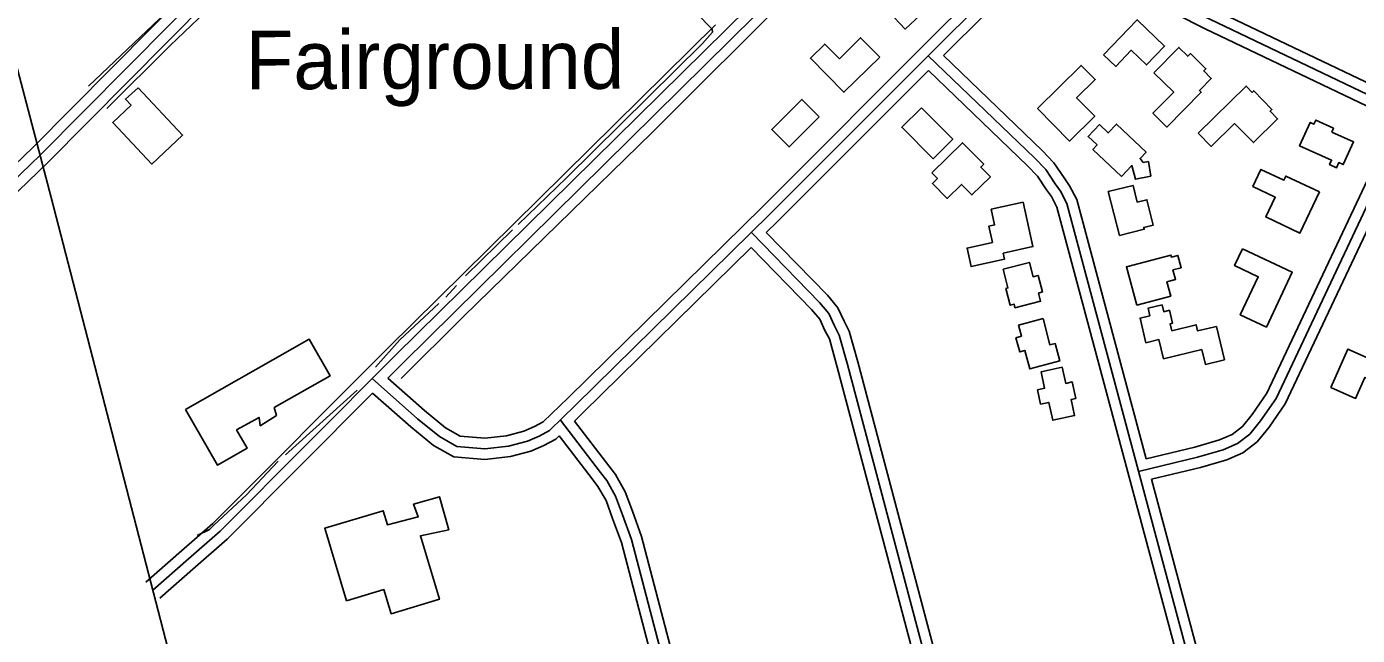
# Model space of a CAD drawing. Extents: x 3297772 to 3335630, y 634068 to 659439.
# Drawn here: x 3315700 to 3317586, y 644167 to 645030 of the extents above; entities that cross this region are included whole.
import ezdxf

# ---------------------------------------------------------------- set-up
doc = ezdxf.new("R2010")
doc.units = 0
for name, color, linetype in [('V-BLDG-IDEN', 7, 'Continuous'), ('V-BLDG-OTLN', 7, 'Continuous'), ('V-ROAD-CNTR', 7, 'Continuous'), ('V-TOPO-SHOR', 7, 'Continuous')]:
    doc.layers.add(name, color=color, linetype=linetype)

msp = doc.modelspace()

# ---------------------------------------------------------------- linework, layer by layer
at = {"layer": 'V-BLDG-OTLN'}
for points in [[(3316989, 645068), (3316945, 645026.5), (3316921.7, 645051.2), (3316936.5, 645065.1), (3316927.4, 645074.7), (3316944.8, 645091.2), (3316952.8, 645082.7), (3316964.6, 645093.9)], [(3317226.1, 644990.2), (3317273.9, 645039.7), (3317312.5, 645002.4), (3317286.7, 644975.7), (3317265.3, 644996.4), (3317243.3, 644973.6)], [(3316908.9, 644986.8), (3316858.3, 644936.9), (3316810.8, 644985.1), (3316831.2, 645005.3), (3316851.8, 644984.4), (3316881.9, 645014.2)], [(3317297.3, 644964.7), (3317332.7, 645000.6), (3317345.4, 644988.1), (3317349.2, 644991.9), (3317371.2, 644970.3), (3317368.1, 644967.1), (3317378.7, 644956.6), (3317361.9, 644939.6), (3317364.5, 644937), (3317315.8, 644887.6), (3317296.1, 644907.1), (3317325.5, 644936.9)], [(3317132.4, 644913.7), (3317194.3, 644975.1), (3317214.2, 644955.1), (3317187.9, 644929), (3317213.7, 644903), (3317178, 644867.7)], [(3315858.3, 644943.1), (3315921.4, 644876.2), (3315877.9, 644835.2), (3315822.3, 644894.2), (3315848.3, 644918.7), (3315840.3, 644927.2)], [(3317360.2, 644878.9), (3317428, 644945.6), (3317436.5, 644936.8), (3317438.8, 644939), (3317464.7, 644912.6), (3317462.1, 644910), (3317472.7, 644899.2), (3317438.4, 644865.5), (3317411.8, 644892.6), (3317378.7, 644860.1)], [(3316823.3, 644902), (3316780.6, 644859.5), (3316756, 644884.1), (3316798.7, 644926.7)], [(3316968.2, 644915.1), (3317012.4, 644870.4), (3316984.5, 644842.7), (3316940.2, 644887.4)], [(3317251.3, 644817.3), (3317210.9, 644855.8), (3317217, 644862.2), (3317204.2, 644874.4), (3317220.1, 644891.1), (3317232.5, 644879.4), (3317244.4, 644891.9), (3317286.3, 644852), (3317277.9, 644843.1), (3317282.3, 644837.4), (3317289.6, 644838.7), (3317292.9, 644818), (3317271.2, 644813.5), (3317266.2, 644833)], [(3317549.3, 644880.6), (3317580.2, 644866.6), (3317565.6, 644834.4), (3317559.6, 644837.2), (3317556.2, 644829.8), (3317546.2, 644834.3), (3317549.1, 644840.5), (3317503.8, 644860.9), (3317518.8, 644894.2), (3317524.1, 644891.8), (3317526.6, 644897.4), (3317551.7, 644886)], [(3316983, 644822.7), (3317026.3, 644865.3), (3317056.3, 644834.8), (3317052.2, 644830.8), (3317065.7, 644817), (3317039.5, 644791.3), (3317024.8, 644806.3), (3317004.6, 644786.5), (3316983.7, 644807.8), (3316990.8, 644814.8)], [(3317531.9, 644795.7), (3317504.2, 644737.3), (3317455.9, 644760.2), (3317469.2, 644788.2), (3317437.6, 644803.1), (3317449.1, 644827.5), (3317481.5, 644812.2), (3317484.3, 644818.2)], [(3317248.5, 644733.9), (3317232.8, 644796.1), (3317267.9, 644804.9), (3317273.9, 644781.2), (3317287.4, 644784.6), (3317296.5, 644748.6), (3317283.1, 644745.2), (3317283.7, 644742.7)], [(3317066.8, 644771), (3317112.1, 644781), (3317126, 644718.1), (3317084, 644708.8), (3317085.8, 644700.3), (3317038.5, 644689.8), (3317032.7, 644716), (3317068.7, 644724), (3317063.6, 644747.1), (3317071.7, 644748.9)], [(3317273.1, 644635), (3317258.5, 644689.3), (3317321.5, 644706.2), (3317322.3, 644703.2), (3317331.5, 644705.6), (3317336.2, 644688.2), (3317324.4, 644685.1), (3317328.1, 644671.5), (3317315.8, 644668.3), (3317321.3, 644648)], [(3317423, 644714.9), (3317493.2, 644681.9), (3317456.7, 644604.1), (3317419.8, 644621.4), (3317445.2, 644675.4), (3317411.8, 644691.1)], [(3317083.7, 644686), (3317121, 644695.6), (3317126.2, 644675.4), (3317133.6, 644677.3), (3317139.7, 644653.8), (3317133.7, 644652.3), (3317136.8, 644640.6), (3317100.6, 644631.3), (3317099.3, 644636.5), (3317093.8, 644635), (3317087.7, 644658.8), (3317090.5, 644659.5)], [(3317385.9, 644605), (3317397.4, 644557.6), (3317370.4, 644551.1), (3317365.3, 644572.1), (3317311, 644559), (3317304.4, 644586.3), (3317286.2, 644581.9), (3317277.8, 644616.7), (3317291.7, 644620.1), (3317289.1, 644630.7), (3317309.1, 644635.5), (3317311.4, 644625.8), (3317319.4, 644627.8), (3317323.8, 644609.6), (3317320.5, 644608.8), (3317322.9, 644598.9), (3317357.1, 644607.2), (3317359.2, 644598.5)], [(3317140.3, 644616.1), (3317150.2, 644578.7), (3317157.4, 644580.6), (3317163.9, 644556.1), (3317121.4, 644544.7), (3317114.4, 644570.8), (3317107.3, 644568.9), (3317102, 644588.8), (3317110, 644591), (3317105.7, 644606.8)], [(3315925.7, 644487.2), (3316100.9, 644586.7), (3316130.4, 644534.8), (3316051.2, 644489.8), (3316054.2, 644478.6), (3316031.3, 644464.2), (3316029.6, 644476), (3315997.9, 644458.3), (3316012.7, 644432.2), (3315970.7, 644408.3)], [(3317547.9, 644518.4), (3317572.1, 644572.9), (3317639.3, 644543.1), (3317619.5, 644498.6), (3317651.3, 644484.4), (3317642.3, 644464.1), (3317604.1, 644481.1), (3317621, 644519.1), (3317614.9, 644521.8), (3317615.9, 644524), (3317596.4, 644532.7), (3317583.1, 644502.8)], [(3317167.4, 644547), (3317172.4, 644524.2), (3317181.7, 644526.2), (3317186.9, 644502.8), (3317180.1, 644501.3), (3317185.1, 644478.6), (3317154.1, 644471.8), (3317148.5, 644497.3), (3317136.8, 644494.8), (3317132.3, 644515), (3317142.6, 644517.3), (3317137.5, 644540.4)], [(3316153.6, 644215.9), (3316122.7, 644318.7), (3316205.6, 644343.6), (3316211.6, 644323.7), (3316255.2, 644334.8), (3316248.7, 644352.8), (3316285.5, 644363.5), (3316298.5, 644316.7), (3316258.2, 644308.1), (3316285.3, 644218), (3316217, 644197.5), (3316206.6, 644231.9)]]:
    msp.add_lwpolyline(points, close=True, dxfattribs=at)
at = {"layer": 'V-ROAD-CNTR'}
for points in [[(3314976.6, 647123.5), (3315026.3, 647049.2), (3315058.9, 646995.3), (3315083.1, 646954.2), (3315131.1, 646872.2), (3315155.3, 646820), (3315185.8, 646745.9), (3315213.3, 646677.8), (3315248.8, 646578.1), (3315279.5, 646485.7), (3315298.8, 646424.2), (3315330.9, 646312.4), (3315355, 646229.2), (3315394.6, 646089.2), (3315438.8, 645925), (3315553.7, 645492), (3315659.6, 645074.5), (3315735.3, 644787.8), (3315931.6, 644028.1), (3316169.6, 643125.7), (3316453.9, 642053.7)], [(3315719.5, 644847.6), (3316335.2, 645469.4), (3316895.5, 646018.5), (3317581.2, 646700.3)], [(3318700.2, 645694.4), (3318530.4, 645328.3), (3318224.4, 644683.7), (3318211.3, 644657.7), (3318199.4, 644650.9), (3318186, 644653.7), (3317376.8, 645040.5), (3317336.9, 645060.4), (3317312.7, 645084.9), (3317192.2, 645204)], [(3315879.2, 644230.9), (3315929.6, 644275.4), (3315974.4, 644314.5), (3316223.1, 644564.1), (3316722.4, 645056.8), (3317286.9, 645607.8)], [(3316211.9, 644531.6), (3316233.7, 644553.5), (3316732.9, 645046.1), (3317287, 645587)], [(3317611.4, 645539.7), (3317572.2, 645502.8), (3317542.2, 645479), (3317503.8, 645450.4), (3317442.2, 645404), (3317419.2, 645386), (3317390.5, 645369.7), (3317371.4, 645357.2), (3317333.3, 645328.1), (3317297.2, 645296.4), (3317227.6, 645235.1), (3317169.4, 645178.6), (3317002.5, 645013.6), (3316753.4, 644764.1), (3316478, 644493.1), (3316441.1, 644457.4), (3316426.5, 644449.5), (3316409.8, 644442.2), (3316383.2, 644435.2), (3316349.5, 644431.4), (3316310, 644434.7), (3316285.1, 644448.8), (3316254.3, 644474.1), (3316190, 644530.9)], [(3315708.8, 644858.1), (3316324.6, 645480), (3316350.6, 645505.4)], [(3317443.1, 645423.5), (3317433, 645415.9), (3317410.8, 645398.5), (3317382.7, 645382.5), (3317362.8, 645369.5), (3317323.8, 645339.7), (3317287.3, 645307.7), (3317217.4, 645246.1), (3317158.9, 645189.3), (3316991.9, 645024.2), (3316742.8, 644774.7), (3316467.5, 644503.8), (3316432.2, 644469.6), (3316420, 644463), (3316404.9, 644456.4), (3316380.4, 644450), (3316349.3, 644446.5), (3316314.6, 644449.4), (3316293.6, 644461.2), (3316264, 644485.6), (3316211.9, 644531.6)], [(3315730.2, 644837), (3316299.1, 645411.6)], [(3317872.5, 644820.2), (3317383.4, 645053.9), (3317345.8, 645072.7), (3317323.3, 645095.5), (3317215.3, 645202.3)], [(3317193.8, 645181.4), (3317179.9, 645167.9), (3317013.1, 645002.9), (3316999.1, 644989)], [(3317640.2, 644897.9), (3317370.2, 645027), (3317328, 645048.1), (3317302.1, 645074.3), (3317193.8, 645181.4)], [(3315869.3, 644242.2), (3315919.7, 644286.7), (3315964.2, 644325.5), (3316212.5, 644574.7), (3316676.5, 645032.6)], [(3317584.7, 643902.9), (3317438, 643969.7), (3317412.7, 643985.3), (3317401.6, 643996.1), (3317388.3, 644010.8), (3317377.6, 644028.6), (3317368.2, 644053.6), (3317174, 644779.4), (3317165, 644796.7), (3317157.7, 644807.3), (3317144.1, 644827.3), (3317128.3, 644843.9), (3316977.7, 644988.8)], [(3317286.4, 644417.4), (3317188.1, 644784.9), (3317177.9, 644804.5), (3317170.1, 644815.8), (3317155.8, 644836.7), (3317138.9, 644854.5), (3316999.1, 644989)], [(3316977.9, 644967.7), (3316763.9, 644753.4), (3316748.3, 644738.1)], [(3317564.7, 643895.5), (3317431, 643956.4), (3317403.4, 643973.4), (3317390.8, 643985.7), (3317376.2, 644001.8), (3317364, 644022.1), (3317353.9, 644049), (3317159.9, 644774), (3317152.1, 644789), (3317145.3, 644798.8), (3317132.4, 644817.8), (3317117.7, 644833.3), (3316977.9, 644967.7)], [(3317275.7, 644399.4), (3317359.4, 644419.4), (3317395.4, 644429.8), (3317415.8, 644438.9), (3317433.3, 644452.3), (3317448.5, 644471), (3317470.4, 644502.9), (3317660.2, 644905)], [(3317286.4, 644417.4), (3317355.6, 644433.9), (3317390.2, 644443.9), (3317408.1, 644451.9), (3317422.8, 644463.2), (3317436.5, 644480), (3317457.4, 644510.4), (3317640.2, 644897.9)], [(3317294.2, 644388.4), (3317363.2, 644404.8), (3317400.6, 644415.6), (3317423.6, 644425.9), (3317443.9, 644441.5), (3317460.5, 644462), (3317483.5, 644495.4), (3317667.3, 644885)], [(3315124.7, 644266.9), (3315308.7, 644451.2), (3315719.5, 644847.6)], [(3315287.3, 644451), (3315298.1, 644461.9), (3315709.1, 644858.4)], [(3315135.3, 644256.3), (3315319.2, 644440.5), (3315729.9, 644836.8)], [(3316727.2, 644738.3), (3316823.7, 644639), (3316836.9, 644623.2), (3316844.9, 644605.8), (3316851.7, 644592.7), (3316863.3, 644550.9), (3317148.8, 643473.1)], [(3316748.3, 644738.1), (3316834.8, 644649.1), (3316849.7, 644631.3), (3316858.4, 644612.3), (3316865.7, 644598.2), (3316877.8, 644554.8), (3317159.4, 643491.5)], [(3316726.9, 644717), (3316488.5, 644482.4), (3316476.5, 644470.7)], [(3316726.9, 644717), (3316812.5, 644628.9), (3316824.1, 644615.1), (3316831.4, 644599.2), (3316837.6, 644587.2), (3316848.8, 644547), (3317130.4, 643483.8)], [(3315889.1, 644219.7), (3315939.5, 644264.1), (3315984.7, 644303.5), (3316190.6, 644510.3)], [(3316433.1, 644436), (3316433.1, 644436), (3316414.7, 644428), (3316385.9, 644420.4), (3316349.7, 644416.4), (3316305.5, 644420), (3316276.6, 644436.3), (3316244.6, 644462.7), (3316190.6, 644510.3)], [(3316798.7, 643380.1), (3316557.3, 644302.9), (3316544.6, 644337.7), (3316534.8, 644364.2), (3316522.2, 644386.5), (3316513.3, 644398), (3316456.6, 644472)], [(3316809.4, 643398.4), (3316571.7, 644307.3), (3316558.7, 644342.8), (3316548.5, 644370.6), (3316534.7, 644394.8), (3316525.2, 644407.2), (3316476.5, 644470.7)], [(3316454.8, 644449.7), (3316450.1, 644445.2), (3316433.1, 644436)], [(3316780.4, 643390.7), (3316543, 644298.4), (3316530.6, 644332.5), (3316521.2, 644357.9), (3316509.7, 644378.2), (3316501.4, 644388.9), (3316454.8, 644449.7)], [(3317577.4, 643922.7), (3317445.1, 643982.9), (3317422, 643997.2), (3317412.5, 644006.5), (3317400.4, 644019.8), (3317391.2, 644035.2), (3317382.5, 644058.2), (3317294.2, 644388.4)]]:
    msp.add_lwpolyline(points, dxfattribs=at)
at = {"layer": 'V-TOPO-SHOR'}
for p, q in [((3315898.1, 645050.1), (3315787.9, 644945.5)), ((3316388.9, 644742.1), (3316322, 644676.7)), ((3316309.4, 644663.1), (3316294.5, 644646.4)), ((3316168.7, 644514.7), (3316067.1, 644422.9))]:
    msp.add_line(p, q, dxfattribs=at)
for points in [[(3317280.1, 645561.4), (3317190.3, 645478.3), (3316976.3, 645265.3), (3316786.7, 645080.1), (3316586.8, 644879.8), (3316319.3, 644618.8), (3316231.1, 644531)], [(3316251.5, 645344.9), (3316289.3, 645384), (3316303.5, 645393.6), (3316308.2, 645394.5), (3316313.8, 645390.5), (3316391.2, 645313.4), (3316537.3, 645163.9), (3316671.4, 645026.2), (3316672.2, 645022.2), (3316658, 645006.3), (3316465.3, 644815.6), (3316396.8, 644749.3)], [(3315814, 644914), (3315903.7, 645003.3), (3316002.9, 645098.3)], [(3316284.3, 644637.6), (3316229.2, 644585.7), (3316194.6, 644547.4)], [(3316056.9, 644414.1), (3316012, 644366.3), (3315965.6, 644323.1), (3315959.3, 644316.8), (3315941.9, 644308.7)]]:
    msp.add_lwpolyline(points, dxfattribs=at)

# ---------------------------------------------------------------- texts
at = {"layer": 'V-BLDG-IDEN'}
msp.add_text('Fairground', height=83, rotation=0.0734, dxfattribs=at).set_placement((3316010.5, 644941.2))

doc.saveas('drawing.dxf')
